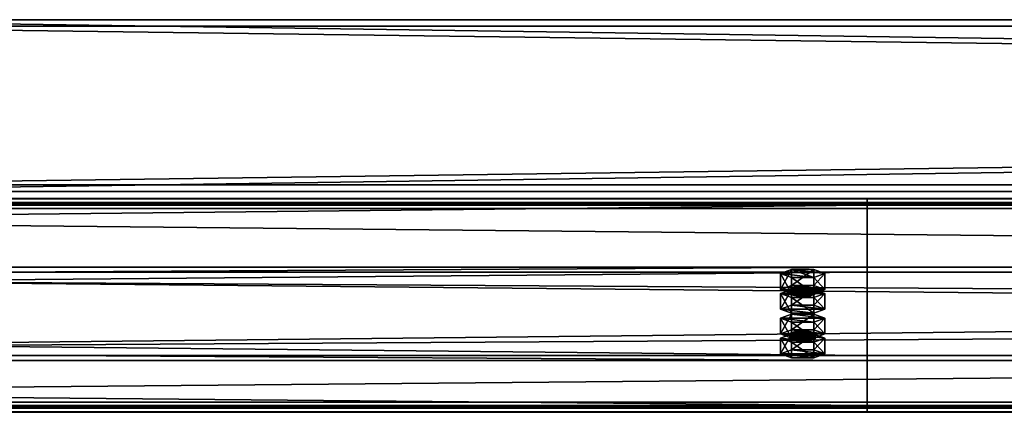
# Model space of a CAD drawing. Header units: millimetres. Extents: x -333 to 67333, y -930 to 39730.
# Tile 543 of 656: x 28105 to 28564, y 15107 to 15290. Entities that reach past the tile are written whole.
import ezdxf

# ---------------------------------------------------------------- set-up
doc = ezdxf.new("R2010")
doc.units = ezdxf.units.MM
for name, color, linetype in [('13', 7, 'Continuous'), ('3', 7, 'Continuous'), ('95', 7, 'Continuous')]:
    doc.layers.add(name, color=color, linetype=linetype)

msp = doc.modelspace()

# ---------------------------------------------------------------- meshes
at = {"layer": '13', "color": 30}
mesh = msp.add_polyface(dxfattribs=at)
corners = [(28500.01, 15203.6, 6663.84), (28500.01, 15131.21, 6648.45), (21700.01, 15131.21, 6648.45), (21700.01, 15203.6, 6663.84), (28500.01, 15172.38, 6454.78), (21700.01, 15172.38, 6454.78), (28500.01, 15111.73, 6441.89), (21700.01, 15111.73, 6441.89), (28500.01, 15109.03, 6454.61), (21700.01, 15109.03, 6454.61), (28500.01, 15107.08, 6454.19), (21700.01, 15107.08, 6454.19), (28500.01, 15110.19, 6439.52), (21700.01, 15110.19, 6439.52), (28500.01, 15174.75, 6453.24), (21700.01, 15174.75, 6453.24), (28500.01, 15133.59, 6646.91), (21700.01, 15133.59, 6646.91), (28500.01, 15202.06, 6661.47), (21700.01, 15202.06, 6661.47), (28500.01, 15204.76, 6648.75), (21700.01, 15204.76, 6648.75), (28500.01, 15206.72, 6649.17), (21700.01, 15206.72, 6649.17)]
mesh.append_faces([[corners[k] for k in face] for face in [(0, 2, 3, 3), (1, 5, 2, 2), (4, 7, 5, 5), (6, 9, 7, 7), (8, 11, 9, 9), (10, 13, 11, 11), (12, 15, 13, 13), (14, 17, 15, 15), (16, 19, 17, 17), (18, 21, 19, 19), (20, 23, 21, 21), (22, 3, 23, 23), (6, 10, 8, 8), (20, 0, 22, 22), (11, 7, 9, 9), (23, 19, 21, 21)]], dxfattribs={"vtx0": -1, "color": 30})
mesh.append_faces([[corners[k] for k in face] for face in [(12, 6, 14, 14), (14, 1, 16, 16), (16, 0, 18, 18), (18, 0, 20, 20), (3, 19, 23, 23), (19, 2, 17, 17), (17, 2, 15, 15), (15, 5, 13, 13), (13, 7, 11, 11)]], dxfattribs={"vtx0": -1, "vtx1": -1, "color": 30})
mesh.append_faces([[corners[k] for k in face] for face in [(6, 12, 10, 10), (14, 6, 4, 4), (14, 4, 1, 1), (16, 1, 0, 0), (19, 3, 2, 2), (15, 2, 5, 5), (13, 5, 7, 7)]], dxfattribs={"vtx0": -1, "vtx2": -1, "vtx3": -1, "color": 30})
mesh.append_faces([[corners[k] for k in face] for face in [(0, 1, 2, 2), (1, 4, 5, 5), (4, 6, 7, 7), (6, 8, 9, 9), (8, 10, 11, 11), (10, 12, 13, 13), (12, 14, 15, 15), (14, 16, 17, 17), (16, 18, 19, 19), (18, 20, 21, 21), (20, 22, 23, 23), (22, 0, 3, 3)]], dxfattribs={"vtx2": -1, "vtx3": -1, "color": 30})
mesh = msp.add_polyface(dxfattribs=at)
corners = [(34100.01, 15203.6, 6663.84), (34100.01, 15131.21, 6648.45), (27300.01, 15131.21, 6648.45), (27300.01, 15203.6, 6663.84), (34100.01, 15172.38, 6454.78), (27300.01, 15172.38, 6454.78), (34100.01, 15111.73, 6441.89), (27300.01, 15111.73, 6441.89), (34100.01, 15109.03, 6454.61), (27300.01, 15109.03, 6454.61), (34100.01, 15107.08, 6454.19), (27300.01, 15107.08, 6454.19), (34100.01, 15110.19, 6439.52), (27300.01, 15110.19, 6439.52), (34100.01, 15174.75, 6453.24), (27300.01, 15174.75, 6453.24), (34100.01, 15133.59, 6646.91), (27300.01, 15133.59, 6646.91), (34100.01, 15202.06, 6661.47), (27300.01, 15202.06, 6661.47), (34100.01, 15204.76, 6648.75), (27300.01, 15204.76, 6648.75), (34100.01, 15206.72, 6649.17), (27300.01, 15206.72, 6649.17)]
mesh.append_faces([[corners[k] for k in face] for face in [(0, 2, 3, 3), (1, 5, 2, 2), (4, 7, 5, 5), (6, 9, 7, 7), (8, 11, 9, 9), (10, 13, 11, 11), (12, 15, 13, 13), (14, 17, 15, 15), (16, 19, 17, 17), (18, 21, 19, 19), (20, 23, 21, 21), (22, 3, 23, 23), (6, 10, 8, 8), (20, 0, 22, 22), (11, 7, 9, 9), (23, 19, 21, 21)]], dxfattribs={"vtx0": -1, "color": 30})
mesh.append_faces([[corners[k] for k in face] for face in [(12, 6, 14, 14), (14, 1, 16, 16), (16, 0, 18, 18), (18, 0, 20, 20), (3, 19, 23, 23), (19, 2, 17, 17), (17, 2, 15, 15), (15, 5, 13, 13), (13, 7, 11, 11)]], dxfattribs={"vtx0": -1, "vtx1": -1, "color": 30})
mesh.append_faces([[corners[k] for k in face] for face in [(6, 12, 10, 10), (14, 6, 4, 4), (14, 4, 1, 1), (16, 1, 0, 0), (19, 3, 2, 2), (15, 2, 5, 5), (13, 5, 7, 7)]], dxfattribs={"vtx0": -1, "vtx2": -1, "vtx3": -1, "color": 30})
mesh.append_faces([[corners[k] for k in face] for face in [(0, 1, 2, 2), (1, 4, 5, 5), (4, 6, 7, 7), (6, 8, 9, 9), (8, 10, 11, 11), (10, 12, 13, 13), (12, 14, 15, 15), (14, 16, 17, 17), (16, 18, 19, 19), (18, 20, 21, 21), (20, 22, 23, 23), (22, 0, 3, 3)]], dxfattribs={"vtx2": -1, "vtx3": -1, "color": 30})
at = {"layer": '3', "color": 91}
mesh = msp.add_polyface(dxfattribs=at)
corners = [(33440, 15287, 2983), (33440, 15213, 2983), (27960, 15213, 2983), (27960, 15287, 2983), (33440, 15213, 3057), (27960, 15213, 3057), (33440, 15287, 3057), (27960, 15287, 3057), (33440, 15290, 2980), (33440, 15290, 3060), (27960, 15290, 3060), (27960, 15290, 2980), (33440, 15210, 3060), (27960, 15210, 3060), (33440, 15210, 2980), (27960, 15210, 2980)]
mesh.append_faces([[corners[k] for k in face] for face in [(0, 2, 3, 3), (1, 5, 2, 2), (4, 7, 5, 5), (6, 3, 7, 7), (8, 10, 11, 11), (9, 13, 10, 10), (12, 15, 13, 13), (14, 11, 15, 15)]], dxfattribs={"vtx0": -1, "color": 91})
mesh.append_faces([[corners[k] for k in face] for face in [(9, 6, 12, 12), (6, 8, 0, 0), (0, 8, 1, 1), (12, 4, 14, 14), (4, 12, 6, 6), (14, 1, 8, 8), (11, 3, 15, 15), (3, 10, 7, 7), (7, 10, 5, 5), (15, 2, 13, 13), (2, 15, 3, 3), (13, 5, 10, 10)]], dxfattribs={"vtx0": -1, "vtx1": -1, "color": 91})
mesh.append_faces([[corners[k] for k in face] for face in [(6, 9, 8, 8), (14, 4, 1, 1), (3, 11, 10, 10), (13, 2, 5, 5)]], dxfattribs={"vtx0": -1, "vtx2": -1, "vtx3": -1, "color": 91})
mesh.append_faces([[corners[k] for k in face] for face in [(0, 1, 2, 2), (1, 4, 5, 5), (4, 6, 7, 7), (6, 0, 3, 3), (8, 9, 10, 10), (9, 12, 13, 13), (12, 14, 15, 15), (14, 8, 11, 11)]], dxfattribs={"vtx2": -1, "vtx3": -1, "color": 91})
at = {"layer": '95', "color": 20}
mesh = msp.add_polyface(dxfattribs=at)
corners = [(28464.01, 15141.61, 6599.55), (28464.81, 15142.23, 6596.61), (28464.81, 15144.19, 6597.03), (28464.01, 15143.57, 6599.96), (28467.01, 15142.69, 6594.46), (28467.01, 15144.65, 6594.88), (28470.01, 15142.86, 6593.68), (28470.01, 15144.81, 6594.09), (28473.01, 15142.69, 6594.46), (28473.01, 15144.65, 6594.88), (28475.21, 15142.23, 6596.61), (28475.21, 15144.19, 6597.03), (28476.01, 15141.61, 6599.55), (28476.01, 15143.57, 6599.96), (28475.21, 15140.99, 6602.48), (28475.21, 15142.94, 6602.9), (28473.01, 15140.53, 6604.63), (28473.01, 15142.49, 6605.05), (28470.01, 15140.36, 6605.42), (28470.01, 15142.32, 6605.83), (28467.01, 15140.53, 6604.63), (28467.01, 15142.49, 6605.05), (28464.81, 15140.99, 6602.48), (28464.81, 15142.94, 6602.9), (28459.62, 15143.57, 6599.96), (28464.81, 15145.44, 6591.16), (28464.81, 15152.77, 6592.72), (28459.62, 15150.9, 6601.52), (28475.21, 15145.44, 6591.16), (28475.21, 15152.77, 6592.72), (28480.4, 15143.57, 6599.96), (28480.4, 15150.9, 6601.52), (28475.21, 15141.69, 6608.77), (28475.21, 15149.03, 6610.33), (28464.81, 15141.69, 6608.77), (28464.81, 15149.03, 6610.33), (28459.62, 15134.27, 6597.99), (28464.81, 15136.14, 6589.18), (28464.81, 15143.48, 6590.74), (28459.62, 15141.61, 6599.55), (28475.21, 15136.14, 6589.18), (28475.21, 15143.48, 6590.74), (28480.4, 15134.27, 6597.99), (28480.4, 15141.61, 6599.55), (28475.21, 15132.4, 6606.79), (28475.21, 15139.74, 6608.35), (28464.81, 15132.4, 6606.79), (28464.81, 15139.74, 6608.35), (28464.01, 15162.4, 6501.73), (28464.81, 15163.02, 6498.8), (28464.81, 15164.98, 6499.21), (28464.01, 15164.36, 6502.15), (28467.01, 15163.48, 6496.65), (28467.01, 15165.44, 6497.07), (28470.01, 15163.65, 6495.86), (28470.01, 15165.6, 6496.28), (28473.01, 15163.48, 6496.65), (28473.01, 15165.44, 6497.07), (28475.21, 15163.02, 6498.8), (28475.21, 15164.98, 6499.21), (28476.01, 15162.4, 6501.73), (28476.01, 15164.36, 6502.15), (28475.21, 15161.78, 6504.67), (28475.21, 15163.73, 6505.08), (28473.01, 15161.32, 6506.82), (28473.01, 15163.28, 6507.23), (28470.01, 15161.15, 6507.6), (28470.01, 15163.11, 6508.02), (28467.01, 15161.32, 6506.82), (28467.01, 15163.28, 6507.23), (28464.81, 15161.78, 6504.67), (28464.81, 15163.73, 6505.08), (28459.62, 15164.36, 6502.15), (28464.81, 15166.23, 6493.34), (28464.81, 15173.56, 6494.9), (28459.62, 15171.69, 6503.71), (28475.21, 15166.23, 6493.34), (28475.21, 15173.56, 6494.9), (28480.4, 15164.36, 6502.15), (28480.4, 15171.69, 6503.71), (28475.21, 15162.49, 6510.95), (28475.21, 15169.82, 6512.51), (28464.81, 15162.49, 6510.95), (28464.81, 15169.82, 6512.51), (28459.62, 15155.06, 6500.17), (28464.81, 15156.94, 6491.37), (28464.81, 15164.27, 6492.93), (28459.62, 15162.4, 6501.73), (28475.21, 15156.94, 6491.37), (28475.21, 15164.27, 6492.93), (28480.4, 15155.06, 6500.17), (28480.4, 15162.4, 6501.73), (28475.21, 15153.19, 6508.98), (28475.21, 15160.53, 6510.54), (28464.81, 15153.19, 6508.98), (28464.81, 15160.53, 6510.54)]
mesh.append_faces([[corners[k] for k in face] for face in [(0, 2, 3, 3), (1, 5, 2, 2), (4, 7, 5, 5), (6, 9, 7, 7), (8, 11, 9, 9), (10, 13, 11, 11), (12, 15, 13, 13), (14, 17, 15, 15), (16, 19, 17, 17), (18, 21, 19, 19), (20, 23, 21, 21), (22, 3, 23, 23), (4, 8, 6, 6), (16, 20, 18, 18), (21, 17, 19, 19), (9, 5, 7, 7), (24, 26, 27, 27), (25, 29, 26, 26), (28, 31, 29, 29), (30, 33, 31, 31), (32, 35, 33, 33), (34, 27, 35, 35), (25, 30, 28, 28), (32, 24, 34, 34), (27, 33, 35, 35), (31, 26, 29, 29), (36, 38, 39, 39), (37, 41, 38, 38), (40, 43, 41, 41), (42, 45, 43, 43), (44, 47, 45, 45), (46, 39, 47, 47), (37, 42, 40, 40), (44, 36, 46, 46), (39, 45, 47, 47), (43, 38, 41, 41), (48, 50, 51, 51), (49, 53, 50, 50), (52, 55, 53, 53), (54, 57, 55, 55), (56, 59, 57, 57), (58, 61, 59, 59), (60, 63, 61, 61), (62, 65, 63, 63), (64, 67, 65, 65), (66, 69, 67, 67), (68, 71, 69, 69), (70, 51, 71, 71), (52, 56, 54, 54), (64, 68, 66, 66), (69, 65, 67, 67), (57, 53, 55, 55), (72, 74, 75, 75), (73, 77, 74, 74), (76, 79, 77, 77), (78, 81, 79, 79), (80, 83, 81, 81), (82, 75, 83, 83), (73, 78, 76, 76), (80, 72, 82, 82), (75, 81, 83, 83), (79, 74, 77, 77), (84, 86, 87, 87), (85, 89, 86, 86), (88, 91, 89, 89), (90, 93, 91, 91), (92, 95, 93, 93), (94, 87, 95, 95), (85, 90, 88, 88), (92, 84, 94, 94), (87, 93, 95, 95), (91, 86, 89, 89)]], dxfattribs={"vtx0": -1, "color": 20})
mesh.append_faces([[corners[k] for k in face] for face in [(8, 4, 10, 10), (10, 1, 12, 12), (12, 0, 14, 14), (14, 22, 16, 16), (17, 23, 15, 15), (15, 3, 13, 13), (13, 2, 11, 11), (11, 5, 9, 9), (30, 24, 32, 32), (33, 27, 31, 31), (42, 36, 44, 44), (45, 38, 43, 43), (56, 52, 58, 58), (58, 49, 60, 60), (60, 48, 62, 62), (62, 70, 64, 64), (65, 71, 63, 63), (63, 51, 61, 61), (61, 50, 59, 59), (59, 53, 57, 57), (78, 72, 80, 80), (81, 74, 79, 79), (90, 84, 92, 92), (93, 87, 91, 91)]], dxfattribs={"vtx0": -1, "vtx1": -1, "color": 20})
mesh.append_faces([[corners[k] for k in face] for face in [(10, 4, 1, 1), (12, 1, 0, 0), (14, 0, 22, 22), (16, 22, 20, 20), (17, 21, 23, 23), (15, 23, 3, 3), (13, 3, 2, 2), (11, 2, 5, 5), (30, 25, 24, 24), (31, 27, 26, 26), (42, 37, 36, 36), (45, 39, 38, 38), (58, 52, 49, 49), (60, 49, 48, 48), (62, 48, 70, 70), (64, 70, 68, 68), (65, 69, 71, 71), (63, 71, 51, 51), (61, 51, 50, 50), (59, 50, 53, 53), (78, 73, 72, 72), (81, 75, 74, 74), (90, 85, 84, 84), (91, 87, 86, 86)]], dxfattribs={"vtx0": -1, "vtx2": -1, "vtx3": -1, "color": 20})
mesh.append_faces([[corners[k] for k in face] for face in [(0, 1, 2, 2), (1, 4, 5, 5), (4, 6, 7, 7), (6, 8, 9, 9), (8, 10, 11, 11), (10, 12, 13, 13), (12, 14, 15, 15), (14, 16, 17, 17), (16, 18, 19, 19), (18, 20, 21, 21), (20, 22, 23, 23), (22, 0, 3, 3), (24, 25, 26, 26), (25, 28, 29, 29), (28, 30, 31, 31), (30, 32, 33, 33), (32, 34, 35, 35), (34, 24, 27, 27), (36, 37, 38, 38), (37, 40, 41, 41), (40, 42, 43, 43), (42, 44, 45, 45), (44, 46, 47, 47), (46, 36, 39, 39), (48, 49, 50, 50), (49, 52, 53, 53), (52, 54, 55, 55), (54, 56, 57, 57), (56, 58, 59, 59), (58, 60, 61, 61), (60, 62, 63, 63), (62, 64, 65, 65), (64, 66, 67, 67), (66, 68, 69, 69), (68, 70, 71, 71), (70, 48, 51, 51), (72, 73, 74, 74), (73, 76, 77, 77), (76, 78, 79, 79), (78, 80, 81, 81), (80, 82, 83, 83), (82, 72, 75, 75), (84, 85, 86, 86), (85, 88, 89, 89), (88, 90, 91, 91), (90, 92, 93, 93), (92, 94, 95, 95), (94, 84, 87, 87)]], dxfattribs={"vtx2": -1, "vtx3": -1, "color": 20})

doc.saveas('drawing.dxf')
